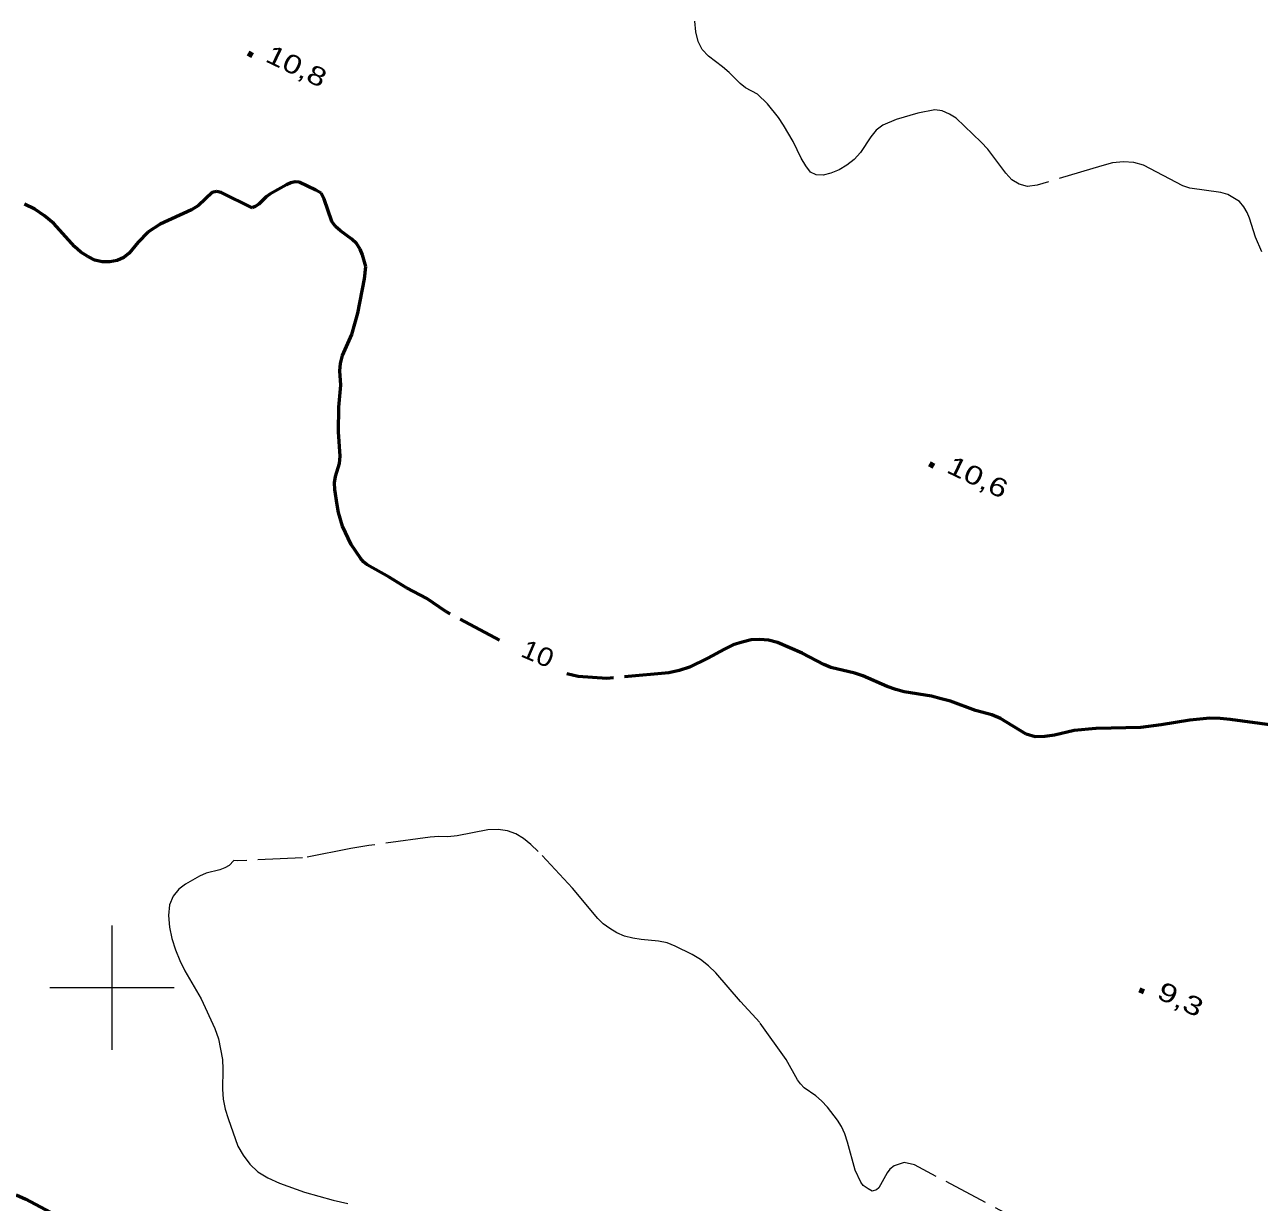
# Model space of a CAD drawing. Extents: x 355726 to 357533, y 5103782 to 5105258.
# Drawn here: x 356593 to 356692.4, y 5104282.7 to 5104377.6 of the extents above; entities that cross this region are included whole.
import ezdxf
from ezdxf.enums import TextEntityAlignment as Align

# ---------------------------------------------------------------- set-up
doc = ezdxf.new("R2010")
doc.units = 0
doc.header["$LTSCALE"] = 0.6
doc.linetypes.add('LONG_DASHED', pattern=[7.5, 6, -1.5])
for name, color, linetype, lineweight in [('1', 7, 'LONG_DASHED', 53), ('2', 7, 'LONG_DASHED', 13), ('3', 7, 'Continuous', 140), ('61', 7, 'Continuous', 13)]:
    doc.layers.add(name, color=color, linetype=linetype, lineweight=lineweight)

msp = doc.modelspace()

# ---------------------------------------------------------------- linework, layer by layer
at = {"layer": '1'}
for points in [[(356631.23, 5104328), (356626.9, 5104330.29), (356625.36, 5104331.34), (356623.73, 5104332.21), (356622.32, 5104333.08), (356620.55, 5104334.05), (356620.26, 5104334.3), (356620.02, 5104334.59), (356619.28, 5104335.7), (356618.57, 5104337.18), (356618.25, 5104338.28), (356618.13, 5104338.91), (356617.96, 5104340.13), (356617.94, 5104340.66), (356618.01, 5104341.17), (356618.34, 5104342.23), (356618.39, 5104342.82), (356618.26, 5104344.79), (356618.29, 5104346.76), (356618.44, 5104348.55), (356618.37, 5104349.68), (356618.41, 5104350.29), (356618.57, 5104350.92), (356619.32, 5104352.63), (356619.81, 5104354.34), (356620.34, 5104357.11), (356620.44, 5104358.11), (356620.19, 5104359.04), (356619.99, 5104359.49), (356619.7, 5104359.94), (356619.33, 5104360.3), (356618.41, 5104360.97), (356618, 5104361.33), (356617.7, 5104361.73), (356617.1, 5104363.51), (356616.86, 5104364), (356616.43, 5104364.26), (356615.07, 5104364.9), (356614.77, 5104364.91), (356614.41, 5104364.84), (356614.06, 5104364.69), (356612.73, 5104363.93), (356612.41, 5104363.72), (356611.82, 5104363.13), (356611.54, 5104362.93), (356611.29, 5104362.83), (356608.79, 5104364.07), (356608.43, 5104364.15), (356608.08, 5104364.05), (356606.97, 5104363.01), (356606.41, 5104362.67), (356603.89, 5104361.51), (356602.9, 5104360.86), (356602.11, 5104360.05), (356601.39, 5104359.18), (356600.95, 5104358.83), (356600.41, 5104358.59), (356599.82, 5104358.48), (356599.21, 5104358.48), (356598.62, 5104358.61), (356598.05, 5104358.9), (356597.5, 5104359.26), (356596.97, 5104359.72), (356595.31, 5104361.55), (356594.57, 5104362.19), (356593.77, 5104362.71), (356592.94, 5104363.13)], [(356693.47, 5104321.15), (356690.11, 5104321.59), (356689.28, 5104321.68), (356688.47, 5104321.7), (356686.84, 5104321.54), (356684.53, 5104321.16), (356682.9, 5104320.97), (356679.28, 5104320.87), (356677.53, 5104320.72), (356675.95, 5104320.34), (356675.16, 5104320.22), (356674.39, 5104320.2), (356673.65, 5104320.42), (356671.58, 5104321.69), (356670.9, 5104321.98), (356669.58, 5104322.34), (356667.55, 5104323.08), (356666.82, 5104323.28), (356666.04, 5104323.47), (356663.83, 5104323.83), (356663.16, 5104324.01), (356662.47, 5104324.26), (356660.5, 5104325.13), (356659.86, 5104325.34), (356657.93, 5104325.78), (356657.35, 5104326.03), (356655.6, 5104326.95), (356653.61, 5104327.8), (356652.89, 5104327.99), (356652.19, 5104328.05), (356651.5, 5104328.01), (356650.77, 5104327.84), (356650.05, 5104327.61), (356649.35, 5104327.28), (356648.02, 5104326.53), (356646.53, 5104325.83), (356645.7, 5104325.55), (356644.88, 5104325.36), (356639.88, 5104324.91), (356637.56, 5104325.07), (356636.66, 5104325.28)], [(356592.28, 5104283.3), (356593.06, 5104282.96), (356598.96, 5104279.8)]]:
    msp.add_lwpolyline(points, dxfattribs=at)
at = {"layer": '2'}
for points in [[(356670.04, 5104368.12), (356668.02, 5104370.05), (356667.48, 5104370.38), (356666.89, 5104370.63), (356666.29, 5104370.71), (356664.94, 5104370.46), (356663.18, 5104369.93), (356662.1, 5104369.49), (356661.58, 5104369.09), (356661.14, 5104368.54), (356660.31, 5104367.28), (356659.8, 5104366.71), (356659.22, 5104366.26), (356658.58, 5104365.88), (356657.92, 5104365.61), (356657.29, 5104365.45), (356656.74, 5104365.48), (356656.27, 5104365.71), (356655.9, 5104366.22), (356655.54, 5104366.82), (356654.88, 5104368.18), (356654.11, 5104369.48), (356653.7, 5104370.09), (356652.83, 5104371.2), (356652, 5104371.99), (356651.04, 5104372.5), (356650.61, 5104372.84), (356649.74, 5104373.72), (356649.2, 5104374.18), (356648.05, 5104375.04), (356647.55, 5104375.57), (356647.24, 5104376.23), (356647.04, 5104377.01), (356646.95, 5104377.86)], [(356692.65, 5104359.28), (356692.13, 5104360.47), (356691.66, 5104361.98), (356691.46, 5104362.45), (356691.19, 5104362.9), (356690.85, 5104363.33), (356689.92, 5104363.9), (356689.35, 5104364.07), (356686.86, 5104364.41), (356686.29, 5104364.59), (356683.12, 5104366.26), (356682.34, 5104366.47), (356681.51, 5104366.54), (356680.62, 5104366.44), (356679.76, 5104366.22), (356674.55, 5104364.65), (356673.76, 5104364.55), (356673.09, 5104364.73), (356672.51, 5104365.09), (356672.02, 5104365.63), (356670.58, 5104367.55), (356670.04, 5104368.12)], [(356674.36, 5104280.58), (356664.65, 5104285.73), (356663.84, 5104285.92), (356663.02, 5104285.63), (356662.68, 5104285.38), (356662.46, 5104285.08), (356661.8, 5104283.88), (356661.59, 5104283.72), (356661.24, 5104283.59), (356660.92, 5104283.78), (356660.52, 5104284.05), (356660.34, 5104284.33), (356659.89, 5104285.29), (356659.27, 5104287.55), (356659.04, 5104288.22), (356658.78, 5104288.8), (356658.46, 5104289.33), (356657.65, 5104290.38), (356657.17, 5104290.87), (356656.71, 5104291.29), (356655.78, 5104291.93), (356655.48, 5104292.25), (356655.23, 5104292.57), (356654.33, 5104294.22), (356652.19, 5104297.18), (356650.64, 5104298.88), (356648.66, 5104301.19), (356648.06, 5104301.76), (356647.42, 5104302.26), (356646.74, 5104302.67), (356645.39, 5104303.34), (356644.72, 5104303.61), (356644.03, 5104303.75), (356642.64, 5104303.88), (356641.96, 5104303.98), (356641.29, 5104304.15), (356640.68, 5104304.42), (356640.1, 5104304.76), (356639.58, 5104305.13), (356639.15, 5104305.57), (356637.11, 5104308), (356634.33, 5104310.98), (356633.76, 5104311.53), (356633.16, 5104312.01), (356632.54, 5104312.38), (356631.88, 5104312.63), (356631.12, 5104312.75), (356630.28, 5104312.72), (356627.8, 5104312.23), (356627.05, 5104312.15), (356626.33, 5104312.17), (356625.64, 5104312.12), (356620.69, 5104311.44), (356619.25, 5104311.21), (356615.36, 5104310.45), (356610.12, 5104310.21), (356609.83, 5104310.24), (356609.43, 5104309.84), (356609.08, 5104309.65), (356608.68, 5104309.5), (356607.59, 5104309.21), (356607.04, 5104308.99), (356605.93, 5104308.33), (356605.38, 5104307.94), (356604.93, 5104307.38), (356604.64, 5104306.67), (356604.55, 5104305.8), (356604.63, 5104304.88), (356604.83, 5104303.95), (356605.12, 5104303.04), (356605.46, 5104302.18), (356605.87, 5104301.34), (356607.19, 5104299.09), (356608.29, 5104296.71), (356608.59, 5104295.88), (356608.9, 5104294.22), (356608.94, 5104293.42), (356608.91, 5104291.83), (356608.97, 5104291.01), (356609.13, 5104290.21), (356609.35, 5104289.45), (356610.14, 5104287.24), (356610.56, 5104286.49), (356611.11, 5104285.78), (356611.76, 5104285.15)], [(356611.76, 5104285.15), (356612.56, 5104284.67), (356613.5, 5104284.26), (356615.51, 5104283.51), (356617.82, 5104282.87), (356619, 5104282.62)]]:
    msp.add_lwpolyline(points, dxfattribs=at)
at = {"layer": '3'}
for p, q in [((356610.97, 5104375.28), (356611.33, 5104375.11)), ((356665.86, 5104342.19), (356666.22, 5104342.02)), ((356682.79, 5104299.83), (356683.15, 5104299.66))]:
    msp.add_line(p, q, dxfattribs=at)
at = {"layer": '61'}
for p, q in [((356600, 5104295), (356600, 5104305)), ((356595, 5104300), (356605, 5104300))]:
    msp.add_line(p, q, dxfattribs=at)

# ---------------------------------------------------------------- texts
at = {"layer": '1', "width": 1.15}
msp.add_text('10', height=1.5, rotation=337.024, dxfattribs=at).set_placement((356634.017, 5104326.217), align=Align.CENTER)
at = {"layer": '3'}
for s, width, p in [('10,8   ', 1.3, (356612.26, 5104374.66)), ('10,6   ', 1.3, (356667.15, 5104341.55)), ('9,3    ', 1.35, (356684.08, 5104299.2))]:
    msp.add_text(s, height=1.5, rotation=334.423, dxfattribs=dict(at, width=width)).set_placement(p)

doc.saveas('drawing.dxf')
